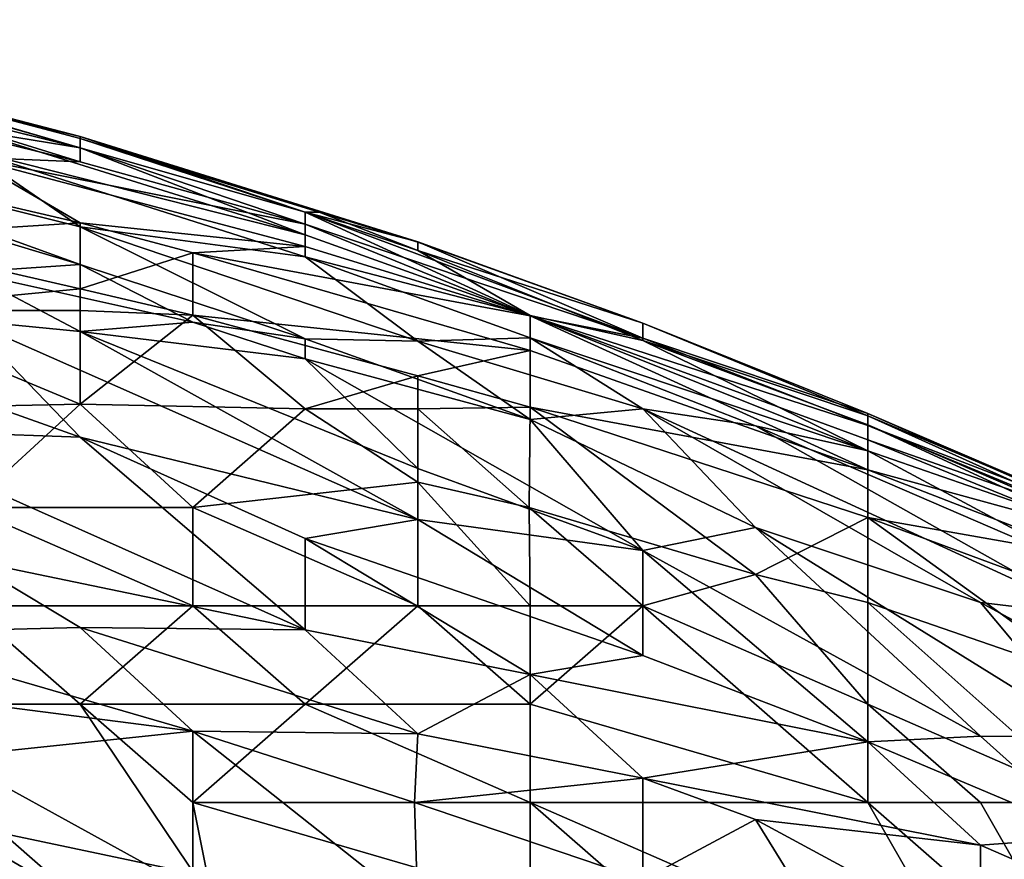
# Model space of a CAD drawing. Extents: x -161 to 11, y -10 to 160.
# Tile 481 of 499: x 0.8834 to 0.9225, y 0.2991 to 0.3325. Entities that reach past the tile are written whole.
import ezdxf

# ---------------------------------------------------------------- set-up
doc = ezdxf.new("R2010")
doc.units = 0
doc.header["$MEASUREMENT"] = 0
doc.layers.get('0').update_dxf_attribs({"linetype": 'CONTINUOUS'})

msp = doc.modelspace()

# ---------------------------------------------------------------- linework, layer by layer
for points in [[(0.867947, 0.332464, 0.709769), (0.885831, 0.327742, 0.701956), (0.872418, 0.331282, 0.69805)], [(0.876889, 0.329942, 0.713675), (0.885831, 0.327825, 0.709769), (0.867947, 0.332464, 0.709769)], [(0.885831, 0.327742, 0.701956), (0.867947, 0.332464, 0.709769), (0.885831, 0.327825, 0.709769)], [(0.872418, 0.331282, 0.69805), (0.885831, 0.327377, 0.694144), (0.867947, 0.331803, 0.686331)], [(0.88136, 0.328103, 0.686331), (0.867947, 0.331803, 0.686331), (0.885831, 0.327377, 0.694144)], [(0.88136, 0.327008, 0.725394), (0.885831, 0.326825, 0.721487), (0.867947, 0.331187, 0.721487)], [(0.885831, 0.326825, 0.721487), (0.876889, 0.329585, 0.717581), (0.867947, 0.331187, 0.721487)], [(0.885831, 0.327742, 0.701956), (0.885831, 0.327377, 0.694144), (0.872418, 0.331282, 0.69805)], [(0.876889, 0.329585, 0.717581), (0.885831, 0.327372, 0.717581), (0.876889, 0.329942, 0.713675)], [(0.885831, 0.327372, 0.717581), (0.885831, 0.327825, 0.709769), (0.876889, 0.329942, 0.713675)], [(0.885831, 0.326825, 0.721487), (0.885831, 0.327372, 0.717581), (0.876889, 0.329585, 0.717581)], [(0.885831, 0.322745, 0.658987), (0.88136, 0.322444, 0.651175), (0.867947, 0.328121, 0.658987)], [(0.872418, 0.327584, 0.662894), (0.885831, 0.322745, 0.658987), (0.867947, 0.328121, 0.658987)], [(0.885831, 0.327377, 0.694144), (0.894773, 0.323927, 0.686331), (0.88136, 0.328103, 0.686331)], [(0.894773, 0.323927, 0.686331), (0.88136, 0.327306, 0.678519), (0.88136, 0.328103, 0.686331)], [(0.899244, 0.323635, 0.705862), (0.885831, 0.327825, 0.709769), (0.899244, 0.323638, 0.713675)], [(0.899244, 0.323635, 0.705862), (0.895327, 0.324818, 0.701956), (0.885831, 0.327825, 0.709769)], [(0.885831, 0.327372, 0.717581), (0.894773, 0.324821, 0.717581), (0.885831, 0.327825, 0.709769)], [(0.895327, 0.324818, 0.701956), (0.885831, 0.327742, 0.701956), (0.885831, 0.327825, 0.709769)], [(0.894773, 0.324821, 0.717581), (0.899244, 0.323638, 0.713675), (0.885831, 0.327825, 0.709769)], [(0.88136, 0.327306, 0.678519), (0.885831, 0.324238, 0.6668), (0.872418, 0.327584, 0.662894)], [(0.885831, 0.322745, 0.658987), (0.872418, 0.327584, 0.662894), (0.885831, 0.324238, 0.6668)], [(0.872418, 0.327516, 0.7293), (0.885831, 0.324395, 0.7293), (0.88136, 0.327008, 0.725394)], [(0.872418, 0.327516, 0.7293), (0.876889, 0.323825, 0.733206), (0.885831, 0.324395, 0.7293)], [(0.894773, 0.324826, 0.69805), (0.885831, 0.327742, 0.701956), (0.895327, 0.324818, 0.701956)], [(0.885831, 0.327742, 0.701956), (0.894773, 0.324826, 0.69805), (0.885831, 0.327377, 0.694144)], [(0.894773, 0.323927, 0.686331), (0.894773, 0.323041, 0.678519), (0.88136, 0.327306, 0.678519)], [(0.88136, 0.327306, 0.678519), (0.894773, 0.323041, 0.678519), (0.885831, 0.324238, 0.6668)], [(0.894773, 0.324826, 0.69805), (0.894773, 0.323927, 0.686331), (0.885831, 0.327377, 0.694144)], [(0.885831, 0.326825, 0.721487), (0.894773, 0.324347, 0.721487), (0.885831, 0.327372, 0.717581)], [(0.894773, 0.324347, 0.721487), (0.894773, 0.324821, 0.717581), (0.885831, 0.327372, 0.717581)], [(0.894773, 0.323452, 0.725394), (0.88136, 0.327008, 0.725394), (0.885831, 0.324395, 0.7293)], [(0.894773, 0.324347, 0.721487), (0.885831, 0.326825, 0.721487), (0.88136, 0.327008, 0.725394)], [(0.894773, 0.323452, 0.725394), (0.894773, 0.324347, 0.721487), (0.88136, 0.327008, 0.725394)], [(0.895327, 0.324818, 0.701956), (0.899244, 0.323297, 0.69805), (0.894773, 0.324826, 0.69805)], [(0.903715, 0.320718, 0.686331), (0.894773, 0.324826, 0.69805), (0.899244, 0.323297, 0.69805)], [(0.894773, 0.324826, 0.69805), (0.903715, 0.320718, 0.686331), (0.894773, 0.323927, 0.686331)], [(0.894773, 0.324347, 0.721487), (0.908186, 0.319811, 0.721487), (0.894773, 0.324821, 0.717581)], [(0.908186, 0.319811, 0.721487), (0.899244, 0.323638, 0.713675), (0.894773, 0.324821, 0.717581)], [(0.899244, 0.323635, 0.705862), (0.899244, 0.323297, 0.69805), (0.895327, 0.324818, 0.701956)], [(0.876889, 0.323825, 0.733206), (0.885831, 0.321774, 0.733206), (0.885831, 0.324395, 0.7293)], [(0.885831, 0.324395, 0.7293), (0.890302, 0.323204, 0.7293), (0.894773, 0.323452, 0.725394)], [(0.890302, 0.323204, 0.7293), (0.885831, 0.324395, 0.7293), (0.885831, 0.321774, 0.733206)], [(0.903715, 0.320709, 0.725394), (0.908186, 0.319811, 0.721487), (0.894773, 0.324347, 0.721487)], [(0.894773, 0.323452, 0.725394), (0.903715, 0.320709, 0.725394), (0.894773, 0.324347, 0.721487)], [(0.885831, 0.324238, 0.6668), (0.894773, 0.319785, 0.658987), (0.885831, 0.322745, 0.658987)], [(0.894773, 0.323041, 0.678519), (0.899244, 0.3197, 0.6668), (0.885831, 0.324238, 0.6668)], [(0.899244, 0.3197, 0.6668), (0.894773, 0.319785, 0.658987), (0.885831, 0.324238, 0.6668)], [(0.894773, 0.323927, 0.686331), (0.903715, 0.320718, 0.686331), (0.894773, 0.323041, 0.678519)], [(0.885831, 0.321774, 0.733206), (0.876889, 0.323825, 0.733206), (0.876889, 0.320912, 0.735882)], [(0.899244, 0.323638, 0.713675), (0.908186, 0.320412, 0.709769), (0.899244, 0.323635, 0.705862)], [(0.908186, 0.319811, 0.721487), (0.908186, 0.320412, 0.709769), (0.899244, 0.323638, 0.713675)], [(0.899244, 0.323635, 0.705862), (0.908186, 0.320412, 0.709769), (0.899244, 0.323297, 0.69805)], [(0.890302, 0.320727, 0.733206), (0.890302, 0.323204, 0.7293), (0.885831, 0.321774, 0.733206)], [(0.894773, 0.323452, 0.725394), (0.890302, 0.323204, 0.7293), (0.903715, 0.320709, 0.725394)], [(0.890302, 0.323204, 0.7293), (0.890302, 0.320727, 0.733206), (0.903715, 0.319322, 0.7293)], [(0.903715, 0.319322, 0.7293), (0.903715, 0.320709, 0.725394), (0.890302, 0.323204, 0.7293)], [(0.908186, 0.320412, 0.709769), (0.908186, 0.319719, 0.694144), (0.899244, 0.323297, 0.69805)], [(0.899244, 0.323297, 0.69805), (0.908186, 0.319719, 0.694144), (0.903715, 0.320718, 0.686331)], [(0.885831, 0.322745, 0.658987), (0.890302, 0.320449, 0.655081), (0.88136, 0.322444, 0.651175)], [(0.894773, 0.319785, 0.658987), (0.890302, 0.320449, 0.655081), (0.885831, 0.322745, 0.658987)], [(0.903715, 0.320718, 0.686331), (0.903715, 0.319836, 0.678519), (0.894773, 0.323041, 0.678519)], [(0.894773, 0.323041, 0.678519), (0.903715, 0.319836, 0.678519), (0.899244, 0.3197, 0.6668)], [(0.890302, 0.320449, 0.655081), (0.885831, 0.320083, 0.647269), (0.88136, 0.322444, 0.651175)], [(0.88136, 0.322444, 0.651175), (0.885831, 0.320083, 0.647269), (0.88136, 0.320521, 0.643362)], [(0.885831, 0.315887, 0.631644), (0.867947, 0.322242, 0.63555), (0.88136, 0.320521, 0.643362)], [(0.885831, 0.315887, 0.631644), (0.876889, 0.316198, 0.623831), (0.867947, 0.322242, 0.63555)], [(0.876889, 0.320912, 0.735882), (0.885831, 0.320912, 0.734181), (0.885831, 0.321774, 0.733206)], [(0.885831, 0.321774, 0.733206), (0.885831, 0.320912, 0.734181), (0.890302, 0.320727, 0.733206)], [(0.885831, 0.317198, 0.737112), (0.885831, 0.320912, 0.734181), (0.876889, 0.320912, 0.735882)], [(0.885831, 0.317198, 0.737112), (0.876889, 0.320912, 0.735882), (0.876889, 0.317005, 0.738016)], [(0.885831, 0.320912, 0.734181), (0.885831, 0.317198, 0.737112), (0.890302, 0.320727, 0.733206)], [(0.899244, 0.312617, 0.63555), (0.88136, 0.320521, 0.643362), (0.885831, 0.320083, 0.647269)], [(0.88136, 0.320521, 0.643362), (0.899244, 0.312617, 0.63555), (0.885831, 0.315887, 0.631644)], [(0.890302, 0.320727, 0.733206), (0.885831, 0.317198, 0.737112), (0.894773, 0.317005, 0.735795)], [(0.890302, 0.320449, 0.655081), (0.894773, 0.318991, 0.655081), (0.885831, 0.320083, 0.647269)], [(0.899244, 0.318321, 0.733206), (0.890302, 0.320727, 0.733206), (0.894773, 0.317005, 0.735795)], [(0.890302, 0.320727, 0.733206), (0.899244, 0.318321, 0.733206), (0.903715, 0.319322, 0.7293)], [(0.894773, 0.319785, 0.658987), (0.894773, 0.318991, 0.655081), (0.890302, 0.320449, 0.655081)], [(0.908186, 0.319719, 0.694144), (0.917128, 0.315346, 0.686331), (0.903715, 0.320718, 0.686331)], [(0.903715, 0.320718, 0.686331), (0.917128, 0.315346, 0.686331), (0.903715, 0.319836, 0.678519)], [(0.917128, 0.315774, 0.725394), (0.903715, 0.320709, 0.725394), (0.917128, 0.314589, 0.7293)], [(0.917128, 0.315774, 0.725394), (0.917128, 0.316355, 0.721487), (0.903715, 0.320709, 0.725394)], [(0.903715, 0.320709, 0.725394), (0.903715, 0.319322, 0.7293), (0.917128, 0.314589, 0.7293)], [(0.917128, 0.316355, 0.721487), (0.908186, 0.319811, 0.721487), (0.903715, 0.320709, 0.725394)], [(0.917128, 0.316832, 0.713675), (0.908186, 0.320412, 0.709769), (0.908186, 0.319811, 0.721487)], [(0.917128, 0.316832, 0.713675), (0.917128, 0.316734, 0.705862), (0.908186, 0.320412, 0.709769)], [(0.908186, 0.320412, 0.709769), (0.917128, 0.316734, 0.705862), (0.908186, 0.319719, 0.694144)], [(0.894773, 0.318991, 0.655081), (0.899244, 0.314642, 0.643362), (0.885831, 0.320083, 0.647269)], [(0.899244, 0.314642, 0.643362), (0.899244, 0.312617, 0.63555), (0.885831, 0.320083, 0.647269)], [(0.903715, 0.316591, 0.658987), (0.894773, 0.319785, 0.658987), (0.899244, 0.3197, 0.6668)], [(0.894773, 0.319785, 0.658987), (0.903715, 0.316591, 0.658987), (0.894773, 0.318991, 0.655081)], [(0.903715, 0.319836, 0.678519), (0.908186, 0.31701, 0.670706), (0.899244, 0.3197, 0.6668)], [(0.903715, 0.316591, 0.658987), (0.899244, 0.3197, 0.6668), (0.908186, 0.31701, 0.670706)], [(0.917128, 0.315346, 0.686331), (0.912657, 0.316338, 0.678519), (0.903715, 0.319836, 0.678519)], [(0.903715, 0.319836, 0.678519), (0.912657, 0.316338, 0.678519), (0.908186, 0.31701, 0.670706)], [(0.917128, 0.316355, 0.721487), (0.917128, 0.316832, 0.713675), (0.908186, 0.319811, 0.721487)], [(0.917128, 0.315346, 0.686331), (0.908186, 0.319719, 0.694144), (0.917128, 0.316377, 0.69805)], [(0.917128, 0.316734, 0.705862), (0.917128, 0.316377, 0.69805), (0.908186, 0.319719, 0.694144)], [(0.899244, 0.318321, 0.733206), (0.903715, 0.317082, 0.733206), (0.903715, 0.319322, 0.7293)], [(0.917128, 0.314589, 0.7293), (0.903715, 0.319322, 0.7293), (0.903715, 0.317082, 0.733206)], [(0.908186, 0.311388, 0.643362), (0.899244, 0.314642, 0.643362), (0.894773, 0.318991, 0.655081)], [(0.903715, 0.316591, 0.658987), (0.908186, 0.311388, 0.643362), (0.894773, 0.318991, 0.655081)], [(0.894773, 0.317005, 0.735795), (0.899244, 0.317005, 0.734772), (0.899244, 0.318321, 0.733206)], [(0.903715, 0.317082, 0.733206), (0.899244, 0.318321, 0.733206), (0.899244, 0.317005, 0.734772)], [(0.876889, 0.317005, 0.738016), (0.88136, 0.313099, 0.73921), (0.885831, 0.317198, 0.737112)], [(0.890302, 0.313099, 0.738682), (0.885831, 0.317198, 0.737112), (0.88136, 0.313099, 0.73921)], [(0.890302, 0.313099, 0.738682), (0.894773, 0.317005, 0.735795), (0.885831, 0.317198, 0.737112)], [(0.899244, 0.3141, 0.737112), (0.894773, 0.317005, 0.735795), (0.890302, 0.313099, 0.738682)], [(0.899244, 0.3141, 0.737112), (0.899244, 0.317005, 0.734772), (0.894773, 0.317005, 0.735795)], [(0.899244, 0.317005, 0.734772), (0.903665, 0.313099, 0.737112), (0.903715, 0.317082, 0.733206)], [(0.903665, 0.313099, 0.737112), (0.899244, 0.317005, 0.734772), (0.899244, 0.3141, 0.737112)], [(0.912657, 0.310434, 0.737112), (0.903715, 0.317082, 0.733206), (0.903665, 0.313099, 0.737112)], [(0.917128, 0.312691, 0.733206), (0.903715, 0.317082, 0.733206), (0.912657, 0.310434, 0.737112)], [(0.903715, 0.317082, 0.733206), (0.917128, 0.312691, 0.733206), (0.917128, 0.314589, 0.7293)], [(0.908186, 0.31701, 0.670706), (0.912657, 0.312296, 0.655081), (0.903715, 0.316591, 0.658987)], [(0.92607, 0.308784, 0.6668), (0.921599, 0.309325, 0.658987), (0.908186, 0.31701, 0.670706)], [(0.912657, 0.316338, 0.678519), (0.92607, 0.308784, 0.6668), (0.908186, 0.31701, 0.670706)], [(0.921599, 0.309325, 0.658987), (0.912657, 0.312296, 0.655081), (0.908186, 0.31701, 0.670706)], [(0.903715, 0.316591, 0.658987), (0.912657, 0.312296, 0.655081), (0.908186, 0.311388, 0.643362)], [(0.917128, 0.316832, 0.713675), (0.92607, 0.312981, 0.713675), (0.917128, 0.316734, 0.705862)], [(0.917128, 0.316355, 0.721487), (0.92607, 0.312902, 0.717581), (0.917128, 0.316832, 0.713675)], [(0.92607, 0.312902, 0.717581), (0.92607, 0.312981, 0.713675), (0.917128, 0.316832, 0.713675)], [(0.935013, 0.308678, 0.701956), (0.917128, 0.316377, 0.69805), (0.917128, 0.316734, 0.705862)], [(0.935013, 0.308678, 0.701956), (0.917128, 0.316734, 0.705862), (0.92607, 0.312981, 0.713675)], [(0.876889, 0.316198, 0.623831), (0.885831, 0.315887, 0.631644), (0.894773, 0.308234, 0.616019)], [(0.88136, 0.311013, 0.612112), (0.876889, 0.316198, 0.623831), (0.894773, 0.308234, 0.616019)], [(0.92607, 0.310555, 0.678519), (0.912657, 0.316338, 0.678519), (0.917128, 0.315346, 0.686331)], [(0.92607, 0.308784, 0.6668), (0.912657, 0.316338, 0.678519), (0.92607, 0.310555, 0.678519)], [(0.917128, 0.316377, 0.69805), (0.92607, 0.312242, 0.694144), (0.917128, 0.315346, 0.686331)], [(0.935013, 0.308678, 0.701956), (0.92607, 0.312242, 0.694144), (0.917128, 0.316377, 0.69805)], [(0.917128, 0.315774, 0.725394), (0.92607, 0.312643, 0.721487), (0.917128, 0.316355, 0.721487)], [(0.92607, 0.312902, 0.717581), (0.917128, 0.316355, 0.721487), (0.92607, 0.312643, 0.721487)], [(0.899244, 0.312617, 0.63555), (0.894773, 0.311859, 0.627737), (0.885831, 0.315887, 0.631644)], [(0.894773, 0.308234, 0.616019), (0.885831, 0.315887, 0.631644), (0.894773, 0.311859, 0.627737)], [(0.917128, 0.314589, 0.7293), (0.92607, 0.312136, 0.725394), (0.917128, 0.315774, 0.725394)], [(0.92607, 0.312136, 0.725394), (0.92607, 0.312643, 0.721487), (0.917128, 0.315774, 0.725394)], [(0.92607, 0.312242, 0.694144), (0.92607, 0.310555, 0.678519), (0.917128, 0.315346, 0.686331)], [(0.899244, 0.314642, 0.643362), (0.908186, 0.311388, 0.643362), (0.899244, 0.312617, 0.63555)], [(0.92607, 0.311122, 0.7293), (0.917128, 0.314589, 0.7293), (0.917128, 0.312691, 0.733206)], [(0.92607, 0.311122, 0.7293), (0.92607, 0.312136, 0.725394), (0.917128, 0.314589, 0.7293)], [(0.890302, 0.313099, 0.738682), (0.899244, 0.309193, 0.739674), (0.899244, 0.3141, 0.737112)], [(0.903715, 0.309193, 0.739267), (0.899244, 0.3141, 0.737112), (0.899244, 0.309193, 0.739674)], [(0.899244, 0.3141, 0.737112), (0.903715, 0.309193, 0.739267), (0.903665, 0.313099, 0.737112)], [(0.88136, 0.313099, 0.73921), (0.890302, 0.309193, 0.740042), (0.890302, 0.313099, 0.738682)], [(0.88136, 0.313099, 0.73921), (0.88136, 0.309193, 0.740109), (0.890302, 0.309193, 0.740042)], [(0.890302, 0.313099, 0.738682), (0.890302, 0.309193, 0.740042), (0.899244, 0.309193, 0.739674)], [(0.903665, 0.313099, 0.737112), (0.903715, 0.309193, 0.739267), (0.908186, 0.309193, 0.738716)], [(0.903665, 0.313099, 0.737112), (0.908186, 0.309193, 0.738716), (0.912657, 0.310434, 0.737112)], [(0.899244, 0.312617, 0.63555), (0.908186, 0.307217, 0.627737), (0.894773, 0.311859, 0.627737)], [(0.908186, 0.311388, 0.643362), (0.908186, 0.307217, 0.627737), (0.899244, 0.312617, 0.63555)], [(0.912657, 0.310434, 0.737112), (0.917128, 0.309317, 0.737112), (0.917128, 0.312691, 0.733206)], [(0.930542, 0.307735, 0.733206), (0.92607, 0.311122, 0.7293), (0.917128, 0.312691, 0.733206)], [(0.917128, 0.312691, 0.733206), (0.92607, 0.306235, 0.737112), (0.930542, 0.307735, 0.733206)], [(0.917128, 0.312691, 0.733206), (0.917128, 0.309317, 0.737112), (0.92607, 0.306235, 0.737112)], [(0.912657, 0.312296, 0.655081), (0.921599, 0.304018, 0.63555), (0.908186, 0.311388, 0.643362)], [(0.921599, 0.309325, 0.658987), (0.92607, 0.303984, 0.643362), (0.912657, 0.312296, 0.655081)], [(0.912657, 0.312296, 0.655081), (0.92607, 0.303984, 0.643362), (0.921599, 0.304018, 0.63555)], [(0.903715, 0.306466, 0.619925), (0.894773, 0.308234, 0.616019), (0.894773, 0.311859, 0.627737)], [(0.908186, 0.307217, 0.627737), (0.903715, 0.306466, 0.619925), (0.894773, 0.311859, 0.627737)], [(0.908186, 0.311388, 0.643362), (0.917128, 0.303789, 0.627737), (0.908186, 0.307217, 0.627737)], [(0.908186, 0.311388, 0.643362), (0.921599, 0.304018, 0.63555), (0.917128, 0.303789, 0.627737)], [(0.885831, 0.308327, 0.608206), (0.876889, 0.308096, 0.600394), (0.88136, 0.311013, 0.612112)], [(0.885831, 0.308327, 0.608206), (0.88136, 0.311013, 0.612112), (0.894773, 0.308234, 0.616019)], [(0.917128, 0.305287, 0.739729), (0.912657, 0.310434, 0.737112), (0.908186, 0.309193, 0.738716)], [(0.912657, 0.310434, 0.737112), (0.917128, 0.305287, 0.739729), (0.917128, 0.309317, 0.737112)], [(0.876889, 0.305287, 0.740182), (0.885831, 0.305287, 0.740617), (0.88136, 0.309193, 0.740109)], [(0.885831, 0.305287, 0.740617), (0.890302, 0.309193, 0.740042), (0.88136, 0.309193, 0.740109)], [(0.885831, 0.305287, 0.740617), (0.894773, 0.305287, 0.7408), (0.890302, 0.309193, 0.740042)], [(0.894773, 0.305287, 0.7408), (0.899244, 0.309193, 0.739674), (0.890302, 0.309193, 0.740042)], [(0.894773, 0.305287, 0.7408), (0.903715, 0.305287, 0.740749), (0.899244, 0.309193, 0.739674)], [(0.899244, 0.309193, 0.739674), (0.903715, 0.305287, 0.740749), (0.903715, 0.309193, 0.739267)], [(0.903715, 0.309193, 0.739267), (0.903715, 0.305287, 0.740749), (0.908186, 0.309193, 0.738716)], [(0.903715, 0.305287, 0.740749), (0.917128, 0.30138, 0.741439), (0.908186, 0.309193, 0.738716)], [(0.917128, 0.30138, 0.741439), (0.917128, 0.305287, 0.739729), (0.908186, 0.309193, 0.738716)], [(0.92607, 0.30138, 0.740745), (0.92607, 0.306235, 0.737112), (0.917128, 0.309317, 0.737112)], [(0.92607, 0.30138, 0.740745), (0.917128, 0.309317, 0.737112), (0.917128, 0.305287, 0.739729)], [(0.92607, 0.308784, 0.6668), (0.930542, 0.304478, 0.655081), (0.921599, 0.309325, 0.658987)], [(0.921599, 0.309325, 0.658987), (0.930542, 0.304478, 0.655081), (0.92607, 0.303984, 0.643362)], [(0.876889, 0.308096, 0.600394), (0.885831, 0.308327, 0.608206), (0.890302, 0.304211, 0.600394)], [(0.885831, 0.308327, 0.608206), (0.894773, 0.308234, 0.616019), (0.899244, 0.304102, 0.608206)], [(0.890302, 0.304211, 0.600394), (0.885831, 0.308327, 0.608206), (0.899244, 0.304102, 0.608206)], [(0.890302, 0.304211, 0.600394), (0.872418, 0.306512, 0.592581), (0.876889, 0.308096, 0.600394)], [(0.899244, 0.304102, 0.608206), (0.894773, 0.308234, 0.616019), (0.903715, 0.306466, 0.619925)], [(0.908186, 0.307217, 0.627737), (0.917128, 0.303789, 0.627737), (0.903715, 0.306466, 0.619925)], [(0.890302, 0.304211, 0.600394), (0.872418, 0.302327, 0.580862), (0.872418, 0.306512, 0.592581)], [(0.903715, 0.306466, 0.619925), (0.908186, 0.302348, 0.612112), (0.899244, 0.304102, 0.608206)], [(0.908186, 0.302348, 0.612112), (0.903715, 0.306466, 0.619925), (0.917128, 0.303789, 0.627737)], [(0.885831, 0.297474, 0.74045), (0.876889, 0.305287, 0.740182), (0.872418, 0.305287, 0.739791)], [(0.872418, 0.305287, 0.739791), (0.88136, 0.297474, 0.739839), (0.885831, 0.297474, 0.74045)], [(0.891082, 0.297474, 0.741019), (0.885831, 0.305287, 0.740617), (0.876889, 0.305287, 0.740182)], [(0.891082, 0.297474, 0.741019), (0.876889, 0.305287, 0.740182), (0.885831, 0.297474, 0.74045)], [(0.885831, 0.305287, 0.740617), (0.890302, 0.30138, 0.740977), (0.894773, 0.305287, 0.7408)], [(0.890302, 0.30138, 0.740977), (0.885831, 0.305287, 0.740617), (0.891082, 0.297474, 0.741019)], [(0.903715, 0.30138, 0.7416), (0.894773, 0.305287, 0.7408), (0.890302, 0.30138, 0.740977)], [(0.903715, 0.30138, 0.7416), (0.903715, 0.305287, 0.740749), (0.894773, 0.305287, 0.7408)], [(0.917128, 0.30138, 0.741439), (0.903715, 0.305287, 0.740749), (0.903715, 0.30138, 0.7416)], [(0.917128, 0.305287, 0.739729), (0.921599, 0.30138, 0.741231), (0.92607, 0.30138, 0.740745)], [(0.921599, 0.30138, 0.741231), (0.917128, 0.305287, 0.739729), (0.917128, 0.30138, 0.741439)], [(0.890302, 0.304211, 0.600394), (0.890302, 0.298562, 0.584769), (0.872418, 0.302327, 0.580862)], [(0.899244, 0.304102, 0.608206), (0.899119, 0.30138, 0.600394), (0.890302, 0.304211, 0.600394)], [(0.890302, 0.304211, 0.600394), (0.899119, 0.30138, 0.600394), (0.899244, 0.297132, 0.588675)], [(0.890302, 0.298562, 0.584769), (0.890302, 0.304211, 0.600394), (0.899244, 0.297132, 0.588675)], [(0.899244, 0.304102, 0.608206), (0.908186, 0.302348, 0.612112), (0.899119, 0.30138, 0.600394)], [(0.921599, 0.304018, 0.63555), (0.92607, 0.300018, 0.627737), (0.917128, 0.303789, 0.627737)], [(0.921599, 0.304018, 0.63555), (0.92607, 0.303984, 0.643362), (0.92607, 0.300018, 0.627737)], [(0.917128, 0.303789, 0.627737), (0.921599, 0.299682, 0.619925), (0.908186, 0.302348, 0.612112)], [(0.917128, 0.303789, 0.627737), (0.92607, 0.300018, 0.627737), (0.921599, 0.299682, 0.619925)], [(0.88136, 0.298414, 0.576956), (0.872418, 0.302327, 0.580862), (0.890302, 0.298562, 0.584769)], [(0.899119, 0.30138, 0.600394), (0.908186, 0.302348, 0.612112), (0.908186, 0.298313, 0.600394)], [(0.908186, 0.302348, 0.612112), (0.912657, 0.300704, 0.612112), (0.908186, 0.298313, 0.600394)], [(0.921599, 0.299682, 0.619925), (0.912657, 0.300704, 0.612112), (0.908186, 0.302348, 0.612112)], [(0.890302, 0.30138, 0.740977), (0.903715, 0.297474, 0.742065), (0.903715, 0.30138, 0.7416)], [(0.891082, 0.297474, 0.741019), (0.903715, 0.297474, 0.742065), (0.890302, 0.30138, 0.740977)], [(0.899119, 0.30138, 0.600394), (0.908186, 0.298313, 0.600394), (0.899244, 0.297132, 0.588675)], [(0.921599, 0.293568, 0.743578), (0.917128, 0.30138, 0.741439), (0.903715, 0.30138, 0.7416)], [(0.903715, 0.30138, 0.7416), (0.912657, 0.293568, 0.743039), (0.921599, 0.293568, 0.743578)], [(0.903715, 0.30138, 0.7416), (0.903715, 0.297474, 0.742065), (0.912657, 0.293568, 0.743039)], [(0.92607, 0.293568, 0.743644), (0.921599, 0.30138, 0.741231), (0.917128, 0.30138, 0.741439)], [(0.92607, 0.293568, 0.743644), (0.917128, 0.30138, 0.741439), (0.921599, 0.293568, 0.743578)], [(0.92607, 0.30138, 0.740745), (0.921599, 0.30138, 0.741231), (0.92607, 0.293568, 0.743644)], [(0.912657, 0.300704, 0.612112), (0.917073, 0.293568, 0.596487), (0.908186, 0.298313, 0.600394)], [(0.921599, 0.295869, 0.608206), (0.912657, 0.300704, 0.612112), (0.921599, 0.299682, 0.619925)], [(0.917073, 0.293568, 0.596487), (0.912657, 0.300704, 0.612112), (0.921599, 0.295869, 0.608206)], [(0.92607, 0.300018, 0.627737), (0.930542, 0.295797, 0.619925), (0.921599, 0.299682, 0.619925)], [(0.921599, 0.299682, 0.619925), (0.930542, 0.295797, 0.619925), (0.921599, 0.295869, 0.608206)]]:
    msp.add_3dface(points)

doc.saveas('drawing.dxf')
